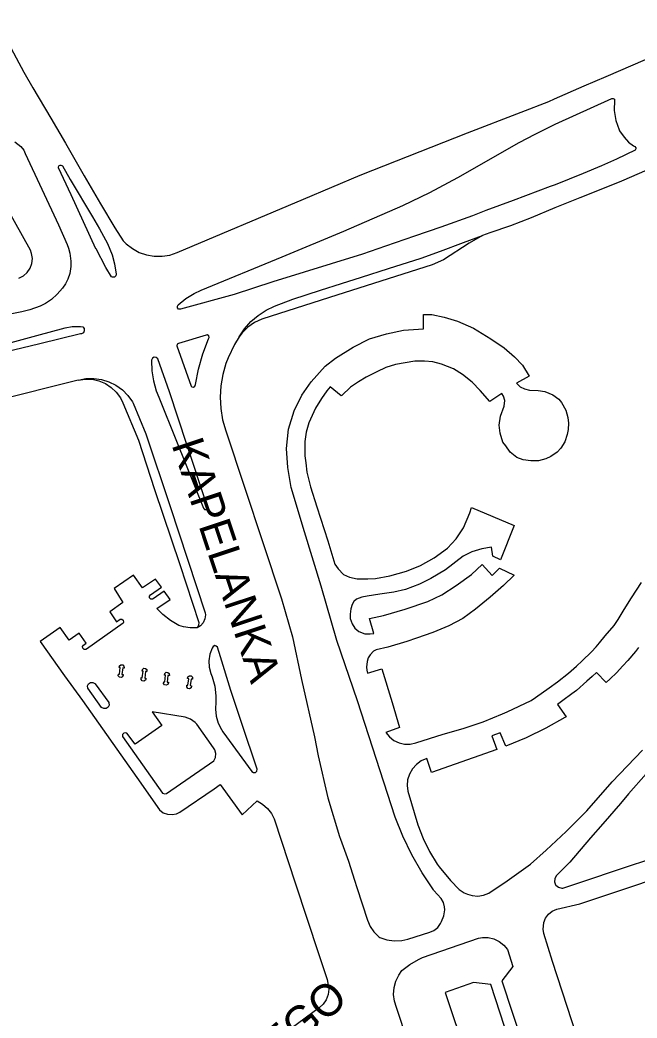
# Model space of a CAD drawing. Extents: x -304109 to -273954, y 21500 to 39796.
# Drawn here: x -294860.8 to -294667.1, y 29900.4 to 30213.5 of the extents above; entities that cross this region are included whole.
import ezdxf

# ---------------------------------------------------------------- set-up
doc = ezdxf.new("R2010")
doc.units = 0
doc.layers.add('krawedzie_ulic', color=7, linetype='Continuous')
doc.layers.add('nazwy_ulic', color=7, linetype='Continuous')

msp = doc.modelspace()

# ---------------------------------------------------------------- linework, layer by layer
at = {"layer": 'krawedzie_ulic'}
for points in [[(-294868.459, 30213.484), (-294859.553, 30197.141), (-294856.798, 30192.2), (-294851.151, 30182.671), (-294846.549, 30174.8), (-294840.616, 30164.6), (-294835.533, 30155.8), (-294830.998, 30148.237), (-294828.439, 30144.225), (-294827.472, 30143.253), (-294825.54, 30141.751), (-294823.389, 30140.584), (-294821.076, 30139.781), (-294818.665, 30139.366), (-294816.217, 30139.348), (-294813.8, 30139.728), (-294811.476, 30140.497), (-294771.792, 30157.28), (-294754.011, 30164.814), (-294720.399, 30178.122), (-294703.476, 30184.526), (-294694.823, 30187.929), (-294693.059, 30188.727), (-294683.697, 30192.866), (-294676.869, 30195.795), (-294664.542, 30201.036)], [(-294675.082, 30188.833), (-294674.617, 30188.9), (-294674.256, 30188.598), (-294674.198, 30188.363), (-294674.319, 30185.087), (-294673.758, 30181.987), (-294672.809, 30178.983), (-294672.702, 30178.712), (-294671.178, 30176.683), (-294669.846, 30175.17), (-294668.241, 30173.949), (-294667.887, 30173.741), (-294667.534, 30173.38), (-294667.489, 30173.075), (-294667.724, 30172.688), (-294667.749, 30172.672), (-294673.636, 30169.806), (-294678.292, 30167.736), (-294684.071, 30165.275), (-294692.836, 30161.801), (-294694.398, 30161.226), (-294706.077, 30156.839), (-294714.587, 30153.68), (-294718.829, 30152.087), (-294728.743, 30148.515), (-294736.944, 30145.63), (-294746.062, 30142.58), (-294753.344, 30139.988), (-294781.455, 30131.307), (-294793.562, 30127.371), (-294810.479, 30122.738), (-294811.028, 30122.794), (-294811.405, 30123.197), (-294811.424, 30123.749), (-294811.144, 30124.133), (-294808.746, 30126.081), (-294806.116, 30127.702), (-294803.919, 30128.729), (-294778.495, 30139.213), (-294759.167, 30147.186), (-294740.687, 30155.28), (-294732.144, 30159.393), (-294723.397, 30164.086), (-294704.101, 30175.037), (-294699.173, 30177.689), (-294692.805, 30180.806), (-294675.082, 30188.833)], [(-294862.462, 30175.284), (-294860.504, 30173.831), (-294859.615, 30172.679), (-294859.163, 30171.554), (-294848.726, 30149.213), (-294845.949, 30143.082), (-294845.554, 30141.851), (-294845.215, 30140.328), (-294844.849, 30137.868), (-294844.891, 30136.187), (-294845.187, 30133.903), (-294845.751, 30132.221), (-294846.542, 30130.725), (-294847.487, 30129.336), (-294849.093, 30127.437), (-294850.928, 30125.809), (-294852.749, 30124.59), (-294854.429, 30123.756), (-294857.742, 30122.568), (-294860.227, 30121.906), (-294866.645, 30120.662)], [(-294836.99, 30141.743), (-294844.759, 30158.637), (-294848.725, 30167.116), (-294848.739, 30167.407), (-294848.668, 30167.639), (-294848.477, 30167.824), (-294848.195, 30167.93), (-294847.941, 30167.917), (-294847.666, 30167.811), (-294847.51, 30167.685), (-294845.021, 30163.462), (-294838.087, 30151.712), (-294835.894, 30147.949), (-294833.339, 30143.372), (-294831.921, 30139.762), (-294831.16, 30136.999), (-294830.631, 30133.771), (-294830.73, 30133.192), (-294831.168, 30132.8), (-294831.755, 30132.769), (-294832.057, 30132.924), (-294833.864, 30135.802), (-294836.869, 30141.743)], [(-294661.641, 30167.454), (-294672, 30162.947), (-294678.545, 30160.269), (-294685.115, 30157.692), (-294692.912, 30154.547), (-294700.353, 30151.449), (-294706.871, 30148.897), (-294713.334, 30146.7), (-294715.694, 30145.825)], [(-294861.128, 30132.506), (-294859.707, 30133.224), (-294858.51, 30134.272), (-294857.61, 30135.585), (-294857.064, 30137.08), (-294856.906, 30138.664), (-294857.147, 30140.237), (-294857.542, 30141.271), (-294865.027, 30154.729)], [(-294792.041, 30114.107), (-294790.355, 30116.601), (-294788.353, 30118.85), (-294786.071, 30120.813), (-294783.549, 30122.458), (-294780.913, 30123.721), (-294775.198, 30125.884), (-294766.54, 30128.711), (-294759.926, 30130.855), (-294753.618, 30132.851), (-294745.141, 30135.529), (-294734.901, 30138.766), (-294728.82, 30140.969), (-294721.588, 30143.638), (-294715.694, 30145.825)], [(-294715.694, 30145.825), (-294719.814, 30143.486), (-294727.926, 30138.224), (-294731.475, 30136.703), (-294763.644, 30126.438), (-294784.952, 30119.667), (-294787.211, 30118.557), (-294789.267, 30117.103), (-294791.067, 30115.343), (-294792.041, 30114.107)], [(-294715.693, 30145.825), (-294715.694, 30145.825)], [(-294792.041, 30114.107), (-294793.459, 30111.664), (-294795.524, 30107.467), (-294796.195, 30105.716), (-294797.186, 30102.279), (-294797.787, 30098.753), (-294797.992, 30095.182), (-294797.796, 30091.611), (-294797.204, 30088.083), (-294796.221, 30084.644), (-294778.731, 30031.915), (-294775.254, 30019.934), (-294772.434, 30006.587), (-294768.413, 29988.609), (-294767.177, 29982.68), (-294764.172, 29969.487), (-294760.525, 29957.348), (-294760.244, 29956.506), (-294757.757, 29949.6), (-294755.876, 29943.638), (-294755.069, 29941.347), (-294751.737, 29931.119), (-294750.902, 29929.174), (-294749.717, 29927.421), (-294748.224, 29925.922), (-294747.896, 29925.66), (-294745.665, 29924.968), (-294743.349, 29924.665), (-294741.014, 29924.762), (-294739.044, 29925.162), (-294732.139, 29927.359), (-294730.887, 29927.918), (-294729.702, 29928.861), (-294728.804, 29930.079), (-294728.477, 29930.679), (-294727.799, 29932.489), (-294727.506, 29934.399), (-294727.543, 29935.333), (-294727.926, 29936.683), (-294728.672, 29937.871), (-294730.944, 29940.442), (-294731.043, 29940.583), (-294734.584, 29946.005), (-294737.784, 29951.635), (-294740.629, 29957.451), (-294743.111, 29963.432), (-294754.885, 29999.917), (-294761.334, 30018.837), (-294766.286, 30035.897), (-294771.485, 30052.969), (-294775.681, 30066.794), (-294776.747, 30073.066), (-294777.185, 30079.087), (-294776.559, 30085.109), (-294774.801, 30090.873), (-294772.357, 30095.765), (-294769.442, 30099.999), (-294765.066, 30104.845), (-294761.807, 30107.447), (-294756.212, 30110.855), (-294751.073, 30113.489), (-294745.745, 30114.994), (-294740.399, 30116.152), (-294734.163, 30116.591), (-294734.209, 30121.107), (-294731.514, 30121.045), (-294727.66, 30120.292), (-294723.492, 30119.006), (-294718.521, 30116.847), (-294713.069, 30113.492), (-294708.87, 30110.638), (-294705.59, 30107.827), (-294703.083, 30105.192), (-294701.015, 30101.774), (-294704.963, 30099.516), (-294703.877, 30098.398), (-294702.466, 30097.739), (-294700.868, 30097.332), (-294698.205, 30097.206), (-294696.105, 30096.924), (-294693.598, 30095.921), (-294691.687, 30094.572), (-294690.847, 30093.451), (-294689.531, 30091.13), (-294688.842, 30088.778), (-294688.623, 30086.96), (-294688.779, 30085.015), (-294689.061, 30083.479), (-294689.812, 30081.199), (-294691.097, 30079.161), (-294692.256, 30077.906), (-294694.168, 30076.527), (-294695.735, 30075.774), (-294698.053, 30075.241), (-294700.466, 30075.178)], [(-294868.327, 30111.075), (-294855.482, 30114.463), (-294846.614, 30116.953), (-294844.439, 30117.35), (-294841.784, 30117.377)], [(-294841.784, 30117.377), (-294841.13, 30117.178), (-294840.693, 30116.653), (-294840.616, 30115.974), (-294840.924, 30115.364), (-294841.517, 30115.024), (-294841.841, 30114.993), (-294854.578, 30111.841), (-294868.137, 30108.602)], [(-294805.774, 30099.089), (-294804.776, 30103.995), (-294803.39, 30108.805), (-294801.655, 30113.417), (-294801.416, 30113.888), (-294801.562, 30114.395), (-294802.014, 30114.668), (-294802.415, 30114.621), (-294811.091, 30111.999), (-294811.453, 30111.741), (-294811.566, 30111.247), (-294807.104, 30098.645), (-294806.918, 30098.454), (-294806.403, 30098.329), (-294805.94, 30098.586), (-294805.774, 30099.089)], [(-294817.566, 30107.233), (-294818.05, 30107.649), (-294818.686, 30107.705), (-294819.236, 30107.381), (-294819.495, 30106.797), (-294819.499, 30106.63), (-294819.414, 30103.434), (-294818.93, 30100.273), (-294818.057, 30097.198), (-294817.249, 30095.186), (-294811.681, 30081.368), (-294803.229, 30060.336), (-294802.879, 30059.951), (-294802.36, 30059.913), (-294801.957, 30060.242), (-294801.892, 30060.759), (-294801.898, 30060.78), (-294802.339, 30062.037), (-294808.478, 30080.305), (-294813.859, 30096.866), (-294817.566, 30107.233)], [(-294710.144, 30083.86), (-294710.426, 30086.431), (-294710.019, 30089.254), (-294708.891, 30092.296), (-294708.695, 30094.069), (-294709.04, 30095.512), (-294709.635, 30096.327), (-294713.395, 30093.818), (-294716.333, 30097.259), (-294718.934, 30099.861), (-294721.974, 30102.276), (-294724.794, 30104.001), (-294728.505, 30105.53), (-294731.231, 30106.22), (-294733.832, 30106.471), (-294736.872, 30106.44), (-294739.943, 30105.969), (-294742.967, 30105.405), (-294746.038, 30104.464), (-294748.852, 30103.088), (-294752.142, 30101.488), (-294754.618, 30099.952), (-294757.086, 30098.297), (-294759.812, 30095.726), (-294759.969, 30095.6), (-294763.479, 30098.36), (-294764.534, 30097.112), (-294766.132, 30094.76), (-294768.106, 30091.718), (-294769.137, 30089.438), (-294770.14, 30087.086), (-294770.986, 30084.138), (-294771.424, 30081.295), (-294771.393, 30079.131), (-294771.361, 30076.811), (-294771.048, 30074.593), (-294770.767, 30071.62), (-294769.61, 30067.087), (-294767.605, 30060.721), (-294764.223, 30050.102), (-294761.97, 30042.749), (-294760.998, 30041.275), (-294759.244, 30039.488), (-294757.363, 30038.735), (-294755.013, 30038.202), (-294751.639, 30038.141), (-294749.194, 30038.298), (-294744.713, 30039.082), (-294739.526, 30040.585), (-294735.108, 30042.373), (-294730.846, 30044.725), (-294726.678, 30047.83), (-294723.936, 30050.761), (-294721.586, 30054.21), (-294719.675, 30058.852), (-294719.142, 30060.576), (-294705.714, 30054.937), (-294710.038, 30044.18), (-294712.388, 30045.309), (-294712.858, 30048.131), (-294715.831, 30047.599), (-294719.027, 30046.627), (-294721.722, 30045.247), (-294727.288, 30040.989), (-294731.887, 30038.269), (-294735.428, 30036.513), (-294739.815, 30034.882), (-294743.528, 30033.979), (-294747.915, 30033.32), (-294751.832, 30032.693), (-294753.555, 30032.442), (-294755.145, 30031.822), (-294756.054, 30031.038), (-294756.587, 30030.128), (-294757.025, 30028.749), (-294757.151, 30027.087), (-294757.151, 30025.738), (-294756.56, 30024.027), (-294755.682, 30022.71), (-294754.429, 30021.644), (-294752.611, 30020.954), (-294750.888, 30020.922), (-294749.793, 30021.081), (-294751.113, 30025.782), (-294746.726, 30026.629), (-294739.926, 30028.667), (-294732.825, 30031.073), (-294728.415, 30033.131), (-294723.871, 30036.079), (-294719.108, 30039.498), (-294715.731, 30042.627), (-294712.597, 30039.271), (-294710.309, 30041.56), (-294705.719, 30039.312), (-294709.094, 30036.112)], [(-294842.544, 30100.509), (-294868.898, 30093.954)], [(-294842.544, 30100.509), (-294840.129, 30100.972), (-294837.67, 30101.039), (-294835.233, 30100.707), (-294832.882, 30099.984), (-294830.678, 30098.891), (-294828.681, 30097.456), (-294826.942, 30095.716), (-294825.508, 30093.718), (-294825.273, 30093.313), (-294821.351, 30083.65), (-294813.629, 30060.887), (-294802.678, 30027.468), (-294802.609, 30026.874), (-294802.752, 30025.595), (-294803.279, 30024.421), (-294804.139, 30023.464), (-294805.25, 30022.815)], [(-294842.544, 30100.509), (-294840.371, 30100.835), (-294838.176, 30100.763), (-294836.029, 30100.294), (-294834.003, 30099.445), (-294832.164, 30098.243), (-294830.572, 30096.729), (-294829.281, 30094.951), (-294828.506, 30093.408), (-294823.634, 30081.667), (-294818.598, 30066.243), (-294810.59, 30042.654), (-294804.705, 30024.483), (-294804.776, 30023.603), (-294805.224, 30022.842), (-294805.25, 30022.815)], [(-294700.466, 30075.178), (-294702.911, 30075.554), (-294704.885, 30076.276), (-294706.979, 30077.901), (-294708.358, 30079.846), (-294709.298, 30081.069), (-294710.144, 30083.86)], [(-294805.25, 30022.815), (-294807.403, 30022.771), (-294809.527, 30023.126), (-294810.909, 30023.585), (-294813.552, 30025.133), (-294815.972, 30027.012), (-294817.887, 30028.919), (-294813.711, 30031.723), (-294815.524, 30034.307), (-294819.013, 30031.943), (-294819.196, 30031.842), (-294819.726, 30031.849), (-294820.109, 30032.214), (-294820.143, 30032.742), (-294819.809, 30033.153), (-294816.403, 30035.517), (-294818.298, 30038.074), (-294822.392, 30035.325), (-294825.221, 30039.367), (-294831.28, 30035.107), (-294828.506, 30030.763), (-294832.618, 30027.832), (-294830.557, 30024.698), (-294829.407, 30025.475), (-294828.855, 30025.511), (-294828.416, 30025.176), (-294828.304, 30024.634), (-294828.445, 30024.293), (-294839.972, 30016.101), (-294840.115, 30016.033), (-294840.67, 30016.04), (-294841.084, 30016.408), (-294841.156, 30016.958), (-294840.851, 30017.421), (-294840.054, 30017.998), (-294842.252, 30021.16), (-294845.356, 30018.906), (-294848.158, 30022.947), (-294854.477, 30018.548), (-294846.841, 30007.729), (-294841.198, 30000.037), (-294824.093, 29975.859), (-294817.049, 29965.685), (-294815.876, 29964.828), (-294814.514, 29964.322), (-294813.066, 29964.205), (-294811.641, 29964.485), (-294810.668, 29964.935), (-294799.918, 29972.287), (-294797.943, 29973.713), (-294791.066, 29964.107), (-294786.423, 29968.543), (-294784.655, 29967.51), (-294783.12, 29966.154), (-294781.878, 29964.526), (-294781.075, 29962.944), (-294774.332, 29942.495), (-294767.084, 29920.623), (-294764.409, 29912.46), (-294764.038, 29910.7), (-294763.924, 29909.427), (-294764.125, 29907.75), (-294764.712, 29906.167), (-294765.654, 29904.765), (-294766.899, 29903.624), (-294777.683, 29895.665)], [(-294736.326, 30019.519), (-294739.366, 30018.515), (-294745.32, 30016.759), (-294749.017, 30015.912), (-294749.895, 30015.473), (-294750.898, 30014.375), (-294751.556, 30013.403), (-294751.838, 30012.274), (-294752.026, 30010.518), (-294751.994, 30009.515), (-294751.713, 30008.553), (-294747.293, 30009.91), (-294744.003, 29999.405), (-294741.653, 29991.502), (-294745.963, 29989.981), (-294744.848, 29988.593), (-294743.451, 29987.489), (-294741.844, 29986.723), (-294740.107, 29986.333), (-294738.327, 29986.34), (-294736.593, 29986.744), (-294736.583, 29986.747), (-294727.98, 29989.455), (-294721.669, 29991.189), (-294715.476, 29993.306), (-294709.423, 29995.796), (-294707.878, 29996.503), (-294700.333, 30000), (-294699.059, 30000.934), (-294694.753, 30003.979), (-294692.068, 30005.912), (-294688.707, 30008.616), (-294686.945, 30010.02), (-294686.123, 30010.815), (-294684.401, 30012.443), (-294681.396, 30015.272), (-294679.992, 30016.887), (-294678.919, 30018.125), (-294677.149, 30020.269), (-294674.327, 30023.574), (-294673.121, 30025.419), (-294671.147, 30028.512), (-294668.858, 30032.185), (-294665.706, 30037.016)], [(-294709.094, 30036.112), (-294713.231, 30032.443), (-294717.806, 30028.68), (-294721.872, 30025.744), (-294726.259, 30023.455), (-294731.21, 30021.385), (-294736.326, 30019.519)], [(-294799.669, 30017.214), (-294800.218, 30016.987), (-294800.509, 30016.469), (-294800.513, 30016.445), (-294801.195, 30014.516), (-294801.49, 30012.491), (-294801.386, 30010.447), (-294800.887, 30008.462), (-294800.452, 30007.425), (-294799.697, 30004.509), (-294799.334, 30001.518), (-294799.312, 29999.563), (-294799.469, 29997.311), (-294799.226, 29995.067), (-294798.592, 29992.901), (-294797.586, 29990.88), (-294797.157, 29990.227), (-294788.006, 29977.761), (-294787.513, 29977.42), (-294786.915, 29977.453), (-294786.463, 29977.847), (-294786.349, 29978.435), (-294786.358, 29978.49), (-294791.175, 29992.842), (-294794.594, 30003.189), (-294797.922, 30013.756), (-294798.854, 30016.747), (-294799.203, 30017.039), (-294799.669, 30017.214)], [(-294799.669, 30017.214), (-294799.788, 30017.197)], [(-294666.661, 30016.657), (-294667.62, 30015.411), (-294670.062, 30012.556), (-294671.585, 30010.88), (-294673.612, 30008.726), (-294675.54, 30006.856), (-294676.825, 30005.663), (-294679.84, 30008.794)], [(-294829.581, 30008.283), (-294829.333, 30010.345), (-294829.663, 30010.372), (-294829.554, 30010.914), (-294829.116, 30011.251), (-294828.565, 30011.218), (-294828.17, 30010.83), (-294828.127, 30010.28), (-294828.152, 30010.207), (-294828.564, 30010.235), (-294828.839, 30008.173), (-294828.427, 30008.145), (-294828.409, 30007.987), (-294828.599, 30007.468), (-294829.082, 30007.201), (-294829.622, 30007.317), (-294829.952, 30007.759), (-294829.911, 30008.31), (-294829.581, 30008.283)], [(-294822.418, 30007.156), (-294822.17, 30009.218), (-294822.5, 30009.245), (-294822.391, 30009.787), (-294821.953, 30010.124), (-294821.402, 30010.091), (-294821.007, 30009.703), (-294820.964, 30009.153), (-294820.989, 30009.08), (-294821.401, 30009.108), (-294821.676, 30007.046), (-294821.264, 30007.018), (-294821.246, 30006.86), (-294821.436, 30006.341), (-294821.919, 30006.074), (-294822.459, 30006.19), (-294822.789, 30006.632), (-294822.748, 30007.183), (-294822.418, 30007.156)], [(-294815.385, 30005.892), (-294815.137, 30007.954), (-294815.467, 30007.981), (-294815.358, 30008.523), (-294814.92, 30008.86), (-294814.369, 30008.827), (-294813.974, 30008.439), (-294813.931, 30007.889), (-294813.956, 30007.816), (-294814.368, 30007.844), (-294814.643, 30005.782), (-294814.231, 30005.754), (-294814.213, 30005.596), (-294814.403, 30005.077), (-294814.886, 30004.81), (-294815.426, 30004.926), (-294815.756, 30005.368), (-294815.715, 30005.919), (-294815.385, 30005.892)], [(-294679.84, 30008.794), (-294681.258, 30007.527), (-294682.913, 30006.05), (-294686.156, 30003.196), (-294687.639, 30002.118), (-294690.468, 30000), (-294692.137, 29998.764), (-294689.373, 29994.907), (-294689.77, 29994.669), (-294695.783, 29991.311), (-294701.982, 29988.308), (-294708.344, 29985.669), (-294710.145, 29989.83), (-294712.688, 29988.903), (-294711.178, 29984.636), (-294731.658, 29977.403), (-294733.168, 29981.776), (-294734.882, 29981.038), (-294736.4, 29979.952), (-294737.653, 29978.569), (-294738.583, 29976.951), (-294739.148, 29975.173), (-294739.322, 29973.315), (-294739.128, 29971.599), (-294735.981, 29961.019), (-294734.301, 29956.749), (-294732.255, 29952.641), (-294729.86, 29948.727), (-294729.227, 29947.808), (-294725.661, 29943.549), (-294722.982, 29940.72), (-294721.418, 29939.705), (-294720.32, 29939.24), (-294718.88, 29938.815), (-294717.094, 29938.668), (-294715.32, 29938.92), (-294713.645, 29939.558), (-294707.948, 29943.42), (-294700.633, 29948.678), (-294695.659, 29953.056), (-294689.408, 29958.905), (-294682.952, 29965.363), (-294674.96, 29974.485), (-294665.413, 29984.44)], [(-294679.84, 30008.794), (-294679.83, 30008.803)], [(-294835.176, 29997.848), (-294839.512, 30003.873), (-294839.603, 30004.594), (-294839.306, 30005.257), (-294838.707, 30005.669), (-294837.981, 30005.709), (-294837.341, 30005.366), (-294837.232, 30005.248), (-294832.957, 29999.434), (-294832.885, 29999.264), (-294832.839, 29998.529), (-294833.177, 29997.875), (-294833.803, 29997.488), (-294834.539, 29997.478), (-294835.176, 29997.848)], [(-294808.109, 30004.793), (-294807.861, 30006.855), (-294808.191, 30006.882), (-294808.082, 30007.424), (-294807.644, 30007.761), (-294807.093, 30007.728), (-294806.698, 30007.34), (-294806.655, 30006.79), (-294806.68, 30006.717), (-294807.092, 30006.745), (-294807.367, 30004.683), (-294806.955, 30004.655), (-294806.937, 30004.497), (-294807.127, 30003.978), (-294807.61, 30003.711), (-294808.15, 30003.827), (-294808.48, 30004.269), (-294808.439, 30004.82), (-294808.109, 30004.793)], [(-294814.862, 29970.84), (-294799.98, 29981.088), (-294799.488, 29982.181), (-294799.379, 29983.375), (-294799.667, 29984.539), (-294800.037, 29985.195), (-294805.279, 29992.613), (-294805.831, 29993.127), (-294807.324, 29994.13), (-294809.001, 29994.78), (-294819.366, 29996.468), (-294816.297, 29992.193), (-294824.699, 29986.287), (-294827.26, 29989.724), (-294827.665, 29989.887), (-294828.237, 29989.767), (-294828.609, 29989.314), (-294828.615, 29988.729), (-294816.12, 29970.961), (-294815.4, 29970.748), (-294814.862, 29970.84)], [(-294664.276, 29977.006), (-294669.817, 29970.696), (-294672.345, 29967.68), (-294677.912, 29961.32), (-294681.717, 29956.885), (-294688.254, 29949.334), (-294692.542, 29945.003), (-294692.978, 29944.11), (-294693.031, 29943.118), (-294692.692, 29942.184), (-294692.605, 29942.052), (-294691.751, 29941.425), (-294690.726, 29941.156), (-294690.398, 29941.152), (-294684.443, 29943.083), (-294671.718, 29947.452), (-294662.176, 29950.538)], [(-294684.463, 29889.886), (-294693.645, 29918.142), (-294696.455, 29926.932), (-294696.574, 29928.28), (-294696.415, 29930.265), (-294696.396, 29930.347), (-294695.844, 29931.769), (-294694.942, 29933), (-294693.753, 29933.956), (-294692.357, 29934.571), (-294685.082, 29936.243), (-294668.209, 29941.89), (-294652.126, 29947.312)], [(-294735.515, 29882.199), (-294742.625, 29903.712), (-294743.276, 29905.727), (-294743.538, 29907.828), (-294743.4, 29909.94), (-294742.869, 29911.99), (-294741.962, 29913.903), (-294740.973, 29915.308), (-294738.479, 29917.211), (-294735.763, 29918.781), (-294734.461, 29919.38), (-294716.923, 29925.414), (-294715.659, 29925.643), (-294713.84, 29925.629), (-294712.067, 29925.219), (-294710.426, 29924.432), (-294708.996, 29923.307), (-294707.845, 29921.897), (-294706.112, 29916.572), (-294709.613, 29912.082), (-294699.429, 29881.339)], [(-294702.968, 29880.121), (-294713.074, 29910.896), (-294718.451, 29911.585), (-294727.335, 29908.409), (-294707.331, 29848.532)]]:
    msp.add_lwpolyline(points, dxfattribs=at)

# ---------------------------------------------------------------- texts
at = {"layer": 'nazwy_ulic'}
for s, rotation, p in [('KAPELANKA', 288.39139, (-294813.302, 30080.331)), ('TWARDOWSKIEGO', 40.13977, (-294851.642, 29826.089))]:
    msp.add_text(s, height=10, rotation=rotation, dxfattribs=at).set_placement(p)

doc.saveas('drawing.dxf')
